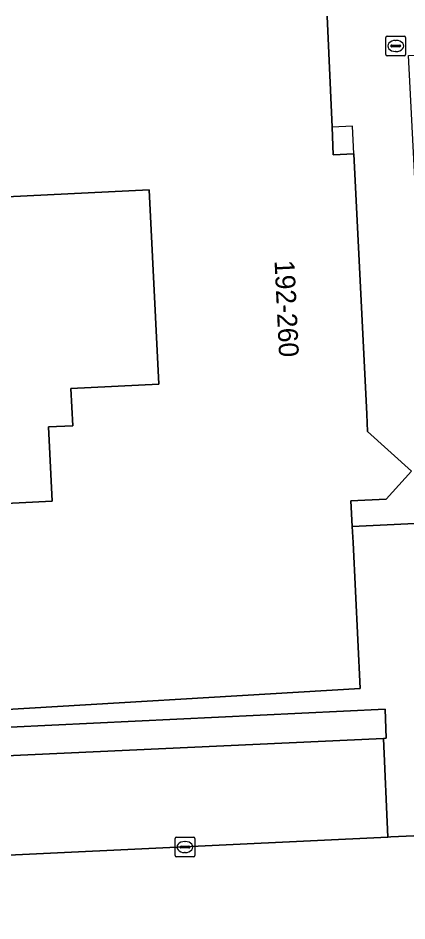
# Model space of a CAD drawing. Extents: x 161084 to 161928, y 385354 to 386522.
# Drawn here: x 161178.24 to 161197.89, y 386179.01 to 386224.62 of the extents above; entities that cross this region are included whole.
import ezdxf

# ---------------------------------------------------------------- set-up
doc = ezdxf.new("R2010")
doc.units = 0
for name, color, linetype in [('IMGEO_Erf', 7, 'Continuous'), ('IMGEO_Kolk', 7, 'Continuous'), ('IMGEO_Pand', 7, 'Continuous'), ('IMGEO_Pand_nummerreeks', 7, 'Continuous'), ('IMGEO_Pand_overbouw', 7, 'Continuous'), ('IMGEO_Parkeervlak_open', 7, 'Continuous'), ('IMGEO_Rijbaan_lokaal_open', 7, 'Continuous'), ('IMGEO_Voetpad_open', 7, 'Continuous')]:
    doc.layers.add(name, color=color, linetype=linetype)

msp = doc.modelspace()

# ---------------------------------------------------------------- linework, layer by layer
at = {"layer": 'IMGEO_Erf'}
for points in [[(161184.857, 386215.945), (161165.321, 386214.98), (161164.176, 386214.923), (161163.886, 386214.909), (161163.365, 386225.448), (161163.323, 386226.298), (161163.833, 386226.323), (161163.875, 386225.473), (161167.739, 386225.664), (161167.08, 386238.49), (161162.11, 386237.842), (161159.403, 386237.489), (161148.529, 386236.07), (161155.298, 386185.381)], [(161165.074, 386176.642), (161191.619, 386170.891), (161194.049, 386170.442), (161197.566, 386170.043), (161197.463, 386172.3), (161192.936, 386172.059), (161192.743, 386177.025), (161175.183, 386176.179), (161174.911, 386182.175), (161175.958, 386182.249), (161175.789, 386187.259), (161196.702, 386188.228), (161196.834, 386188.234), (161196.792, 386189.714), (161175.721, 386188.703), (161175.16, 386188.675), (161175.117, 386189.544), (161174.603, 386199.953), (161179.952, 386200.218), (161179.766, 386203.968), (161181.001, 386204.029), (161180.908, 386205.901), (161185.343, 386206.121), (161184.857, 386215.945)]]:
    msp.add_lwpolyline(points, dxfattribs=at)
at = {"layer": 'IMGEO_Kolk'}
for p, q in [((161196.821, 386222.787), (161196.821, 386223.639)), ((161196.896, 386223.713), (161197.748, 386223.713)), ((161197.822, 386223.639), (161197.822, 386222.787)), ((161197.08, 386223.207), (161197.08, 386223.219)), ((161197.518, 386223.17), (161197.12, 386223.17)), ((161197.123, 386223.256), (161197.521, 386223.256)), ((161197.309, 386223.493), (161197.334, 386223.493)), ((161197.564, 386223.219), (161197.564, 386223.207)), ((161197.748, 386222.713), (161196.896, 386222.713)), ((161197.332, 386222.933), (161197.307, 386222.933)), ((161186.168, 386182.315), (161186.168, 386183.167)), ((161186.243, 386183.241), (161187.095, 386183.241)), ((161186.656, 386183.021), (161186.681, 386183.021)), ((161187.169, 386183.167), (161187.169, 386182.315)), ((161186.427, 386182.735), (161186.427, 386182.747)), ((161186.865, 386182.698), (161186.467, 386182.698)), ((161186.47, 386182.784), (161186.868, 386182.784)), ((161186.911, 386182.747), (161186.911, 386182.735)), ((161187.095, 386182.241), (161186.243, 386182.241)), ((161186.679, 386182.461), (161186.654, 386182.461))]:
    msp.add_line(p, q, dxfattribs=at)
for points in [[(161196.821, 386222.787), (161196.821, 386223.639)], [(161196.896, 386223.713), (161197.748, 386223.713)], [(161197.822, 386223.639), (161197.822, 386222.787)], [(161197.748, 386222.713), (161196.896, 386222.713)], [(161186.168, 386182.315), (161186.168, 386183.167)], [(161186.243, 386183.241), (161187.095, 386183.241)], [(161187.169, 386183.167), (161187.169, 386182.315)], [(161187.095, 386182.241), (161186.243, 386182.241)]]:
    msp.add_lwpolyline(points, dxfattribs=at)
for centre, radius, start, end in [((161196.898, 386223.637), 0.0765, 91.552, 178.448), ((161196.898, 386223.637), 0.0765, 91.552, 178.448), ((161197.746, 386223.637), 0.0765, 1.552, 88.448), ((161197.746, 386223.637), 0.0765, 1.552, 88.448), ((161197.12, 386223.216), 0.0403, 85.8775, 175.7526), ((161197.117, 386223.206), 0.0366, 178.938, 274.7102), ((161197.521, 386223.213), 0.043, 264.8664, 352.4533), ((161197.525, 386223.218), 0.0386, 1.7309, 96.639), ((161196.898, 386222.789), 0.0765, 181.552, 268.448), ((161196.898, 386222.789), 0.0765, 181.552, 268.448), ((161197.746, 386222.789), 0.0765, 271.552, 358.448), ((161197.746, 386222.789), 0.0765, 271.552, 358.448), ((161186.245, 386183.165), 0.0765, 91.552, 178.448), ((161186.245, 386183.165), 0.0765, 91.552, 178.448), ((161187.093, 386183.165), 0.0765, 1.552, 88.448), ((161187.093, 386183.165), 0.0765, 1.552, 88.448), ((161186.467, 386182.744), 0.0403, 85.8775, 175.7526), ((161186.464, 386182.734), 0.0366, 178.938, 274.7102), ((161186.868, 386182.741), 0.043, 264.8664, 352.4533), ((161186.872, 386182.746), 0.0386, 1.7309, 96.639), ((161186.245, 386182.317), 0.0765, 181.552, 268.448), ((161186.245, 386182.317), 0.0765, 181.552, 268.448), ((161187.093, 386182.317), 0.0765, 271.552, 358.448), ((161187.093, 386182.317), 0.0765, 271.552, 358.448)]:
    msp.add_arc(centre, radius, start, end, dxfattribs=at)
for centre, major_axis, ratio, start_param, end_param in [((161197.308, 386223.213), (-0.387, 0.002), 0.722429, 4.712389, 7.853982), ((161197.333, 386223.213), (-0.39, 0.002), 0.717154, 1.570796, 4.712389), ((161186.655, 386182.741), (-0.387, 0.002), 0.722429, 4.712389, 7.853982), ((161186.68, 386182.741), (-0.39, 0.002), 0.717154, 1.570796, 4.712389)]:
    msp.add_ellipse(centre, major_axis=major_axis, ratio=ratio, start_param=start_param, end_param=end_param, dxfattribs=at)
at = {"layer": 'IMGEO_Pand'}
for points in [[(161175.677, 386189.577), (161195.522, 386190.749), (161195.166, 386198.131), (161195.124, 386198.936), (161195.055, 386200.24), (161196.838, 386200.322), (161198.12, 386201.726), (161195.902, 386203.73), (161195.864, 386204.614), (161195.201, 386217.762), (161194.163, 386217.711), (161194.103, 386219.11), (161193.861, 386224.723)], [(161165.321, 386214.98), (161184.857, 386215.945), (161185.343, 386206.121), (161180.908, 386205.901), (161181.001, 386204.029), (161179.766, 386203.968), (161179.952, 386200.218), (161174.603, 386199.953)]]:
    msp.add_lwpolyline(points, dxfattribs=at)
at = {"layer": 'IMGEO_Pand_overbouw'}
msp.add_lwpolyline([(161195.13, 386219.16), (161194.103, 386219.11), (161194.163, 386217.711), (161195.201, 386217.762)], close=True, dxfattribs=at)
at = {"layer": 'IMGEO_Parkeervlak_open'}
msp.add_lwpolyline([(161196.702, 386188.228), (161175.789, 386187.259), (161175.958, 386182.249), (161196.919, 386183.246)], close=True, dxfattribs=at)
at = {"layer": 'IMGEO_Rijbaan_lokaal_open'}
msp.add_lwpolyline([(161220.92, 386184.397), (161220.066, 386184.346), (161201.393, 386183.458), (161199.766, 386183.381), (161197.069, 386183.253), (161196.919, 386183.246), (161175.958, 386182.249), (161174.911, 386182.175), (161175.183, 386176.179), (161192.743, 386177.025), (161197.237, 386177.236), (161199.276, 386177.332), (161220.297, 386178.318), (161221.147, 386178.378)], close=True, dxfattribs=at)
at = {"layer": 'IMGEO_Voetpad_open'}
msp.add_lwpolyline([(161193.861, 386224.723), (161194.103, 386219.11), (161194.163, 386217.711), (161195.201, 386217.762), (161195.864, 386204.614), (161195.902, 386203.73), (161198.12, 386201.726), (161196.838, 386200.322), (161195.055, 386200.24), (161195.124, 386198.936), (161196.896, 386199.023), (161200.727, 386199.211), (161200.705, 386199.539), (161200.351, 386204.781), (161198.759, 386204.722), (161198.435, 386209.464), (161200.175, 386209.528), (161200.136, 386210.591), (161199.884, 386215.617), (161198.335, 386215.544), (161197.964, 386222.732), (161219.434, 386223.801), (161219.008, 386235.112)], dxfattribs=at)
msp.add_lwpolyline([(161200.922, 386193.553), (161200.727, 386199.211), (161196.896, 386199.023), (161195.124, 386198.936), (161195.166, 386198.131), (161195.522, 386190.749), (161175.677, 386189.577), (161175.721, 386188.703), (161196.792, 386189.714), (161196.834, 386188.234), (161196.702, 386188.228), (161196.919, 386183.246), (161197.069, 386183.253), (161199.766, 386183.381), (161199.29, 386193.477)], close=True, dxfattribs=at)

# ---------------------------------------------------------------- texts
at = {"layer": 'IMGEO_Pand_nummerreeks'}
msp.add_text('192-260', height=1, rotation=272.7614, dxfattribs=at).set_placement((161191.195, 386212.372))

doc.saveas('drawing.dxf')
